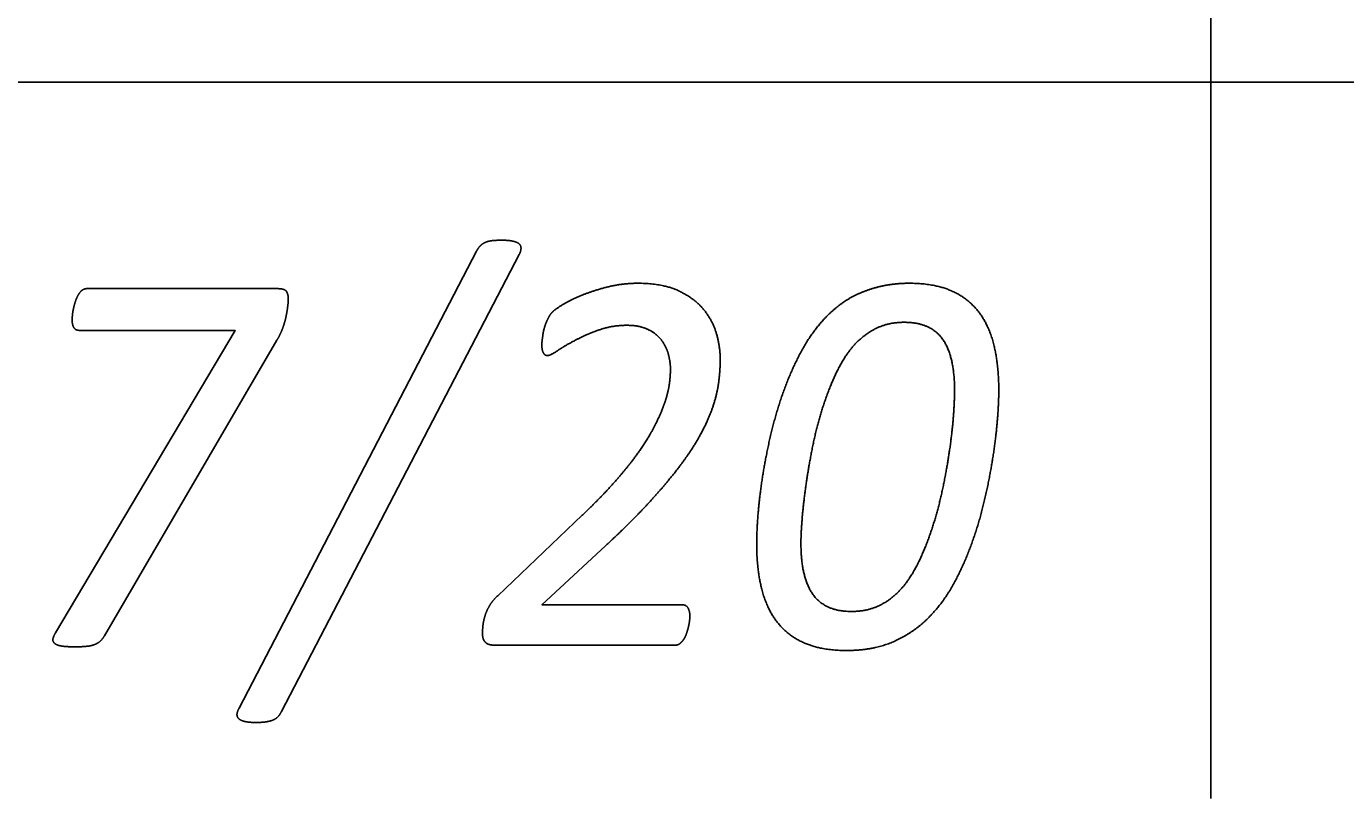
# Model space of a CAD drawing. Extents: x -14196 to 143, y -6096 to 28.
# Drawn here: x 82.6809 to 83.1417, y -8.3289 to -8.0594 of the extents above; entities that cross this region are included whole.
import ezdxf

# ---------------------------------------------------------------- set-up
doc = ezdxf.new("R2010")
doc.units = 0
doc.layers.add('RS_Raster1', color=7, linetype='Continuous')
doc.layers.add('SH_Text', color=7, linetype='Continuous')

msp = doc.modelspace()

# ---------------------------------------------------------------- linework, layer by layer
at = {"layer": 'RS_Raster1'}
for p, q in [((83.09453, -8.32886), (83.09453, -4.30794)), ((81.09453, -8.07886), (94.54453, -8.07886))]:
    msp.add_line(p, q, dxfattribs=at)
at = {"layer": 'SH_Text'}
for p, q in [((82.75521, -8.2973), (82.83814, -8.13783)), ((82.85304, -8.13898), (82.77001, -8.29845)), ((82.70202, -8.15089), (82.76875, -8.15089)), ((82.77238, -8.15445), (82.77238, -8.15445)), ((82.7684, -8.1689), (82.70815, -8.27204)), ((83.00508, -8.18654), (83.00508, -8.18654)), ((83.02052, -8.18635), (83.02052, -8.18635)), ((82.84551, -8.25804), (82.87499, -8.23)), ((82.91265, -8.26517), (82.91265, -8.26517)), ((82.9076, -8.2753), (82.84429, -8.2753))]:
    msp.add_line(p, q, dxfattribs=at)
for points in [[(82.69107, -8.27099), (82.75381, -8.16544), (82.69929, -8.16544)], [(82.88313, -8.24068), (82.86095, -8.26122), (82.9099, -8.26122)]]:
    msp.add_lwpolyline(points, dxfattribs=at)
for points in [[(82.83814, -8.13783), (82.83876, -8.13658), (82.83951, -8.13586)], [(82.83951, -8.13586), (82.84026, -8.13514), (82.84128, -8.13471)], [(82.84128, -8.13471), (82.84229, -8.13427), (82.84371, -8.13413)], [(82.84371, -8.13413), (82.84512, -8.13399), (82.84697, -8.13399)], [(82.84697, -8.13399), (82.8493, -8.13399), (82.85081, -8.13432)], [(82.85081, -8.13432), (82.85233, -8.13466), (82.853, -8.13524)], [(82.853, -8.13524), (82.85366, -8.13581), (82.85366, -8.13677)], [(82.85366, -8.13677), (82.85366, -8.13774), (82.85304, -8.13898)], [(82.87526, -8.15306), (82.87933, -8.15142), (82.88428, -8.15021)], [(82.88428, -8.15021), (82.88924, -8.14901), (82.89455, -8.14901)], [(82.89455, -8.14901), (82.90305, -8.14901), (82.90862, -8.15161)], [(82.98031, -8.14988), (82.97606, -8.15074), (82.9723, -8.15233)], [(82.98934, -8.14901), (82.98456, -8.14901), (82.98031, -8.14988)], [(83.00365, -8.15151), (82.99773, -8.14901), (82.98934, -8.14901)], [(82.69801, -8.15542), (82.6984, -8.15417), (82.69898, -8.15315)], [(82.69898, -8.15315), (82.69955, -8.15214), (82.7003, -8.15151)], [(82.7003, -8.15151), (82.70105, -8.15089), (82.70202, -8.15089)], [(82.76875, -8.15089), (82.77114, -8.15089), (82.77176, -8.1519)], [(82.77176, -8.1519), (82.77238, -8.15291), (82.77238, -8.15445)], [(82.77238, -8.15445), (82.77238, -8.15561), (82.77216, -8.15729)], [(82.86831, -8.15643), (82.87119, -8.15469), (82.87526, -8.15306)], [(82.90862, -8.15161), (82.9142, -8.1542), (82.91743, -8.15815)], [(82.9723, -8.15233), (82.96854, -8.15392), (82.96531, -8.15632)], [(83.01332, -8.15878), (83.00957, -8.15401), (83.00365, -8.15151)], [(82.69699, -8.16019), (82.69708, -8.15908), (82.69735, -8.15788)], [(82.69735, -8.15788), (82.69761, -8.15667), (82.69801, -8.15542)], [(82.77216, -8.15729), (82.77194, -8.15898), (82.77154, -8.16091)], [(82.86336, -8.16081), (82.86384, -8.1599), (82.86446, -8.15922)], [(82.86446, -8.15922), (82.86544, -8.15816), (82.86831, -8.15643)], [(82.91743, -8.15815), (82.92066, -8.16209), (82.92195, -8.16671)], [(82.96531, -8.15632), (82.96208, -8.15873), (82.95934, -8.16171)], [(83.0188, -8.17052), (83.01708, -8.16354), (83.01332, -8.15878)], [(82.6969, -8.16188), (82.6969, -8.1613), (82.69699, -8.16019)], [(82.69748, -8.16448), (82.6969, -8.16351), (82.6969, -8.16188)], [(82.77154, -8.16091), (82.77114, -8.16283), (82.77034, -8.16491)], [(82.86177, -8.16471), (82.86208, -8.16365), (82.86247, -8.16269)], [(82.86247, -8.16269), (82.86287, -8.16173), (82.86336, -8.16081)], [(82.89055, -8.16368), (82.88551, -8.16368), (82.88091, -8.16531)], [(82.8982, -8.16522), (82.89518, -8.16368), (82.89055, -8.16368)], [(82.95934, -8.16171), (82.95482, -8.16662), (82.95137, -8.17311)], [(82.97803, -8.1646), (82.98224, -8.16263), (82.98747, -8.16263)], [(82.98747, -8.16263), (82.99668, -8.16263), (83.00088, -8.16848)], [(82.69929, -8.16544), (82.69805, -8.16544), (82.69748, -8.16448)], [(82.77034, -8.16491), (82.76955, -8.16698), (82.7684, -8.1689)], [(82.86093, -8.17049), (82.86093, -8.16972), (82.86106, -8.1688)], [(82.86106, -8.1688), (82.86119, -8.16789), (82.86132, -8.16683)], [(82.86132, -8.16683), (82.86146, -8.16577), (82.86177, -8.16471)], [(82.8726, -8.16891), (82.86888, -8.17088), (82.86636, -8.17256)], [(82.88091, -8.16531), (82.87631, -8.16695), (82.8726, -8.16891)], [(82.90287, -8.16905), (82.90122, -8.16675), (82.8982, -8.16522)], [(82.92195, -8.16671), (82.92323, -8.17133), (82.92323, -8.17546)], [(82.97028, -8.17032), (82.97383, -8.16657), (82.97803, -8.1646)], [(83.00088, -8.16848), (83.00508, -8.17434), (83.00508, -8.18654)], [(82.86146, -8.17328), (82.86093, -8.17232), (82.86093, -8.17049)], [(82.86286, -8.17425), (82.86198, -8.17425), (82.86146, -8.17328)], [(82.86636, -8.17256), (82.86384, -8.17425), (82.86286, -8.17425)], [(82.90518, -8.17399), (82.90451, -8.17135), (82.90287, -8.16905)], [(82.95137, -8.17311), (82.94792, -8.17961), (82.94531, -8.18687)], [(82.96399, -8.17984), (82.96674, -8.17416), (82.97028, -8.17032)], [(83.02052, -8.18635), (83.02052, -8.17749), (83.0188, -8.17052)], [(82.90585, -8.17892), (82.90585, -8.17662), (82.90518, -8.17399)], [(82.92323, -8.17546), (82.92323, -8.17941), (82.9227, -8.18354)], [(82.90549, -8.18397), (82.90585, -8.18114), (82.90585, -8.17892)], [(82.95912, -8.1921), (82.96125, -8.18551), (82.96399, -8.17984)], [(82.90399, -8.19027), (82.90514, -8.18681), (82.90549, -8.18397)], [(82.9227, -8.18354), (82.92217, -8.18768), (82.92062, -8.19225)], [(82.94531, -8.18687), (82.9427, -8.19414), (82.94093, -8.20169)], [(83.00508, -8.18654), (83.00508, -8.1899), (83.00468, -8.19529)], [(83.02004, -8.19669), (83.02052, -8.19058), (83.02052, -8.18635)], [(82.90079, -8.19792), (82.90283, -8.19374), (82.90399, -8.19027)], [(82.92062, -8.19225), (82.91907, -8.19682), (82.91628, -8.20191)], [(82.95558, -8.20566), (82.957, -8.19869), (82.95912, -8.1921)], [(83.00468, -8.19529), (83.00429, -8.20067), (83.00336, -8.20712)], [(82.89534, -8.20706), (82.89875, -8.2021), (82.90079, -8.19792)], [(83.01845, -8.20987), (83.01955, -8.2028), (83.02004, -8.19669)], [(82.91628, -8.20191), (82.91349, -8.20701), (82.90902, -8.21293)], [(82.94093, -8.20169), (82.93916, -8.20925), (82.93805, -8.21632)], [(82.95323, -8.21912), (82.95416, -8.21263), (82.95558, -8.20566)], [(82.88692, -8.21773), (82.89193, -8.21201), (82.89534, -8.20706)], [(83.00336, -8.20712), (83.00243, -8.21356), (83.00097, -8.22053)], [(83.01557, -8.22455), (83.01734, -8.21694), (83.01845, -8.20987)], [(82.90902, -8.21293), (82.90455, -8.21884), (82.89822, -8.22572)], [(82.87499, -8.23), (82.88191, -8.22346), (82.88692, -8.21773)], [(82.93805, -8.21632), (82.93695, -8.22339), (82.93646, -8.2295)], [(82.95186, -8.23095), (82.9523, -8.22561), (82.95323, -8.21912)], [(83.00097, -8.22053), (82.99951, -8.2275), (82.99738, -8.23409)], [(82.89822, -8.22572), (82.89189, -8.2326), (82.88313, -8.24068)], [(83.01124, -8.23936), (83.0138, -8.23215), (83.01557, -8.22455)], [(82.93646, -8.2295), (82.93597, -8.23561), (82.93597, -8.23984)], [(82.95142, -8.23965), (82.95142, -8.23629), (82.95186, -8.23095)], [(82.99738, -8.23409), (82.99526, -8.24068), (82.99247, -8.2464)], [(82.93597, -8.23984), (82.93597, -8.24879), (82.93774, -8.25577)], [(82.95568, -8.25771), (82.95142, -8.25185), (82.95142, -8.23965)], [(83.00518, -8.25312), (83.00867, -8.24658), (83.01124, -8.23936)], [(82.99247, -8.2464), (82.98969, -8.25212), (82.98624, -8.25587)], [(82.93774, -8.25577), (82.93951, -8.26275), (82.94332, -8.26751)], [(82.98624, -8.25587), (82.98279, -8.25962), (82.97858, -8.26159)], [(82.99718, -8.26448), (83.00169, -8.25967), (83.00518, -8.25312)], [(82.84259, -8.26166), (82.84365, -8.25978), (82.84551, -8.25804)], [(82.96907, -8.26356), (82.95993, -8.26356), (82.95568, -8.25771)], [(82.84033, -8.26875), (82.84046, -8.2672), (82.84099, -8.26537)], [(82.84099, -8.26537), (82.84152, -8.26354), (82.84259, -8.26166)], [(82.9099, -8.26122), (82.91141, -8.26122), (82.91203, -8.26242)], [(82.91203, -8.26242), (82.91265, -8.26363), (82.91265, -8.26517)], [(82.91265, -8.26517), (82.91265, -8.26575), (82.91252, -8.26681)], [(82.97858, -8.26159), (82.97438, -8.26356), (82.96907, -8.26356)], [(82.98458, -8.27372), (82.99196, -8.27025), (82.99718, -8.26448)], [(82.8402, -8.27125), (82.8402, -8.27029), (82.84033, -8.26875)], [(82.91212, -8.26898), (82.91185, -8.27009), (82.91146, -8.27125)], [(82.91252, -8.26681), (82.91239, -8.26787), (82.91212, -8.26898)], [(82.94332, -8.26751), (82.94712, -8.27227), (82.95305, -8.27473)], [(82.69072, -8.27464), (82.69001, -8.27397), (82.69019, -8.2731)], [(82.69019, -8.2731), (82.69036, -8.27224), (82.69107, -8.27099)], [(82.6931, -8.2756), (82.69143, -8.27531), (82.69072, -8.27464)], [(82.7066, -8.27401), (82.70575, -8.27473), (82.70456, -8.27517)], [(82.70815, -8.27204), (82.70744, -8.27329), (82.7066, -8.27401)], [(82.84042, -8.27294), (82.8402, -8.27222), (82.8402, -8.27125)], [(82.84109, -8.27419), (82.84064, -8.27366), (82.84042, -8.27294)], [(82.84233, -8.27501), (82.84153, -8.27472), (82.84109, -8.27419)], [(82.9092, -8.27472), (82.90849, -8.2753), (82.9076, -8.2753)], [(82.91048, -8.27328), (82.90991, -8.27414), (82.9092, -8.27472)], [(82.91146, -8.27125), (82.91106, -8.27241), (82.91048, -8.27328)], [(82.95305, -8.27473), (82.95898, -8.27718), (82.96729, -8.27718)], [(82.96729, -8.27718), (82.9772, -8.27718), (82.98458, -8.27372)], [(82.69778, -8.27589), (82.69478, -8.27589), (82.6931, -8.2756)], [(82.70172, -8.27574), (82.70008, -8.27589), (82.69778, -8.27589)], [(82.70456, -8.27517), (82.70336, -8.2756), (82.70172, -8.27574)], [(82.84429, -8.2753), (82.84313, -8.2753), (82.84233, -8.27501)], [(82.75446, -8.29946), (82.75451, -8.29855), (82.75521, -8.2973)], [(82.75508, -8.301), (82.75442, -8.30037), (82.75446, -8.29946)], [(82.75726, -8.30196), (82.75575, -8.30162), (82.75508, -8.301)], [(82.76117, -8.3023), (82.75877, -8.3023), (82.75726, -8.30196)], [(82.7644, -8.3021), (82.76303, -8.3023), (82.76117, -8.3023)], [(82.76683, -8.30153), (82.76577, -8.30191), (82.7644, -8.3021)], [(82.76864, -8.30042), (82.76789, -8.30114), (82.76683, -8.30153)], [(82.77001, -8.29845), (82.76939, -8.2997), (82.76864, -8.30042)]]:
    msp.add_open_spline(points, degree=2, dxfattribs=at)

doc.saveas('drawing.dxf')
